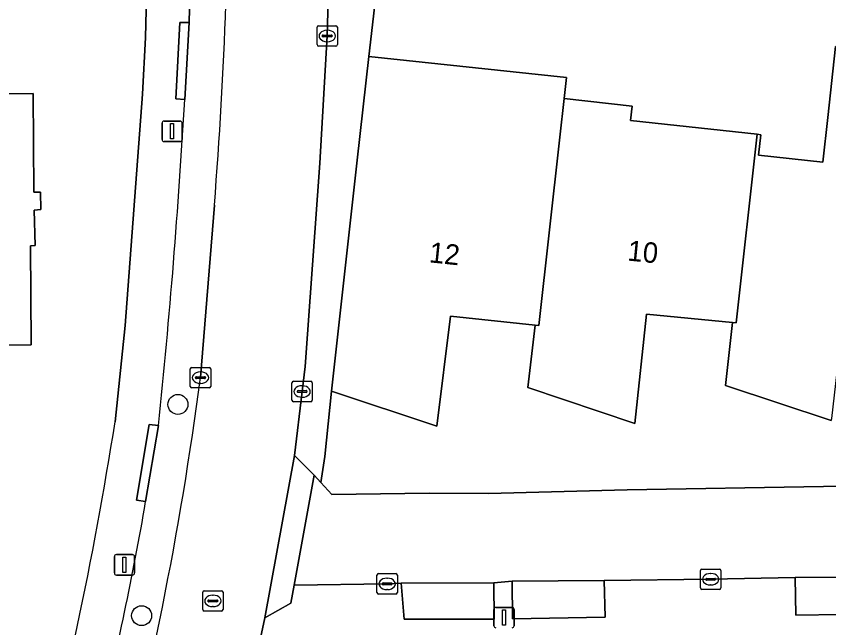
# Model space of a CAD drawing. Extents: x 160732 to 162107, y 387428 to 388479.
# Drawn here: x 161933.21 to 161973.06, y 387966.32 to 387996.3 of the extents above; entities that cross this region are included whole.
import ezdxf

# ---------------------------------------------------------------- set-up
doc = ezdxf.new("R2010")
doc.units = 0
for name, color, linetype in [('IMGEO_Boom', 7, 'Continuous'), ('IMGEO_Erf', 7, 'Continuous'), ('IMGEO_Groenvoorziening', 7, 'Continuous'), ('IMGEO_Kolk', 7, 'Continuous'), ('IMGEO_Lichtmast', 7, 'Continuous'), ('IMGEO_Pand', 7, 'Continuous'), ('IMGEO_Pand_nummerreeks', 7, 'Continuous'), ('IMGEO_Parkeervlak_open', 7, 'Continuous'), ('IMGEO_Rijbaan_lokaal_open', 7, 'Continuous'), ('IMGEO_Rioolput', 7, 'Continuous'), ('IMGEO_Voetpad_open', 7, 'Continuous')]:
    doc.layers.add(name, color=color, linetype=linetype)

msp = doc.modelspace()

# ---------------------------------------------------------------- linework, layer by layer
at = {"layer": 'IMGEO_Boom'}
for centre in [(161941.143, 387977.272), (161939.363, 387966.915)]:
    msp.add_circle(centre, 0.489, dxfattribs=at)
at = {"layer": 'IMGEO_Erf'}
for points in [[(161938.065, 387976.415), (161938.553, 387981.135), (161939.4, 387992.483), (161939.555, 387995.264), (161939.664, 388000), (161939.799, 388005.9)], [(161951.153, 388000), (161950.51, 387994.332), (161960.204, 387993.297), (161960.089, 387992.273), (161963.414, 387991.9), (161963.337, 387991.195), (161969.55, 387990.515), (161969.729, 387990.495), (161969.619, 387989.492), (161972.771, 387989.147), (161973.011, 387991.334), (161973.393, 387994.816)], [(161973.178, 387976.487), (161967.999, 387978.196), (161968.332, 387981.292), (161964.121, 387981.701), (161963.549, 387976.331), (161958.31, 387978.098), (161958.661, 387981.162), (161954.503, 387981.596), (161953.837, 387976.202), (161948.675, 387977.919), (161948.354, 387974.717), (161948.146, 387973.45), (161948.698, 387972.855), (161953.466, 387972.925), (161956.376, 387972.911), (161963.177, 387973.084), (161972.806, 387973.24), (162000, 387973.488)]]:
    msp.add_lwpolyline(points, dxfattribs=at)
msp.add_lwpolyline([(161916.248, 387984.432), (161925.728, 387984.508), (161925.667, 387992.118), (161921.337, 387992.083), (161921.304, 387996.151), (161924.836, 387996.181), (161929.835, 387996.224), (161929.867, 387992.485), (161934.047, 387992.517), (161934.081, 387987.678), (161934.408, 387987.681), (161934.424, 387986.82), (161934.086, 387986.797), (161934.139, 387985.062), (161933.912, 387985.044), (161933.953, 387980.187), (161926.613, 387980.125), (161926.621, 387979.135), (161921.622, 387979.095), (161916.291, 387979.052)], close=True, dxfattribs=at)
msp.add_arc((161739.003, 388008.002), 201.552, 345.17801, 350.98338, dxfattribs=at)
at = {"layer": 'IMGEO_Groenvoorziening'}
msp.add_lwpolyline([(161949.933, 387989.252), (161950.51, 387994.332), (161951.153, 388000), (161951.335, 388001.603), (161949.084, 388001.769), (161949.086, 388001.581), (161948.639, 388001.598), (161948.595, 388000), (161948.465, 387995.334), (161948.106, 387989.098), (161947.381, 387979.123), (161947.231, 387977.905), (161946.859, 387974.773), (161947.82, 387973.801), (161948.146, 387973.45), (161948.354, 387974.717), (161948.675, 387977.919)], close=True, dxfattribs=at)
at = {"layer": 'IMGEO_Kolk'}
for p, q in [((161947.964, 387994.908), (161947.964, 387995.76)), ((161948.039, 387995.834), (161948.891, 387995.834)), ((161948.965, 387995.76), (161948.965, 387994.908)), ((161948.223, 387995.328), (161948.223, 387995.34)), ((161948.661, 387995.291), (161948.263, 387995.291)), ((161948.266, 387995.377), (161948.664, 387995.377)), ((161948.452, 387995.614), (161948.477, 387995.614)), ((161948.707, 387995.34), (161948.707, 387995.328)), ((161948.475, 387995.054), (161948.45, 387995.054)), ((161948.891, 387994.834), (161948.039, 387994.834)), ((161941.749, 387978.157), (161941.749, 387979.009)), ((161941.824, 387979.083), (161942.676, 387979.083)), ((161942.75, 387979.009), (161942.75, 387978.157)), ((161942.008, 387978.577), (161942.008, 387978.589)), ((161942.051, 387978.626), (161942.449, 387978.626)), ((161942.237, 387978.863), (161942.262, 387978.863)), ((161942.492, 387978.589), (161942.492, 387978.577)), ((161942.446, 387978.54), (161942.048, 387978.54)), ((161942.26, 387978.303), (161942.235, 387978.303)), ((161946.732, 387977.478), (161946.732, 387978.33)), ((161946.807, 387978.404), (161947.659, 387978.404)), ((161947.22, 387978.184), (161947.245, 387978.184)), ((161947.733, 387978.33), (161947.733, 387977.478)), ((161942.676, 387978.083), (161941.824, 387978.083)), ((161946.991, 387977.898), (161946.991, 387977.91)), ((161947.429, 387977.861), (161947.031, 387977.861)), ((161947.034, 387977.947), (161947.432, 387977.947)), ((161947.475, 387977.91), (161947.475, 387977.898)), ((161947.659, 387977.404), (161946.807, 387977.404)), ((161947.243, 387977.624), (161947.218, 387977.624)), ((161966.768, 387968.275), (161966.768, 387969.127)), ((161966.843, 387969.201), (161967.695, 387969.201)), ((161967.769, 387969.127), (161967.769, 387968.275)), ((161950.903, 387968.048), (161950.903, 387968.9)), ((161950.978, 387968.974), (161951.83, 387968.974)), ((161951.391, 387968.754), (161951.416, 387968.754)), ((161951.904, 387968.9), (161951.904, 387968.048)), ((161967.027, 387968.695), (161967.027, 387968.707)), ((161967.465, 387968.658), (161967.067, 387968.658)), ((161967.07, 387968.744), (161967.468, 387968.744)), ((161967.256, 387968.981), (161967.281, 387968.981)), ((161967.511, 387968.707), (161967.511, 387968.695)), ((161951.162, 387968.468), (161951.162, 387968.48)), ((161951.6, 387968.431), (161951.202, 387968.431)), ((161951.205, 387968.517), (161951.603, 387968.517)), ((161951.646, 387968.48), (161951.646, 387968.468)), ((161967.695, 387968.201), (161966.843, 387968.201)), ((161967.279, 387968.421), (161967.254, 387968.421)), ((161951.83, 387967.974), (161950.978, 387967.974)), ((161951.414, 387968.194), (161951.389, 387968.194))]:
    msp.add_line(p, q, dxfattribs=at)
for points in [[(161947.964, 387994.908), (161947.964, 387995.76)], [(161948.039, 387995.834), (161948.891, 387995.834)], [(161948.965, 387995.76), (161948.965, 387994.908)], [(161948.891, 387994.834), (161948.039, 387994.834)], [(161941.749, 387978.157), (161941.749, 387979.009)], [(161941.824, 387979.083), (161942.676, 387979.083)], [(161942.75, 387979.009), (161942.75, 387978.157)], [(161946.732, 387977.478), (161946.732, 387978.33)], [(161946.807, 387978.404), (161947.659, 387978.404)], [(161947.733, 387978.33), (161947.733, 387977.478)], [(161942.676, 387978.083), (161941.824, 387978.083)], [(161947.659, 387977.404), (161946.807, 387977.404)], [(161966.768, 387968.275), (161966.768, 387969.127)], [(161966.843, 387969.201), (161967.695, 387969.201)], [(161967.769, 387969.127), (161967.769, 387968.275)], [(161950.903, 387968.048), (161950.903, 387968.9)], [(161950.978, 387968.974), (161951.83, 387968.974)], [(161951.904, 387968.9), (161951.904, 387968.048)], [(161967.695, 387968.201), (161966.843, 387968.201)], [(161951.83, 387967.974), (161950.978, 387967.974)]]:
    msp.add_lwpolyline(points, dxfattribs=at)
for centre, radius, start, end in [((161948.041, 387995.758), 0.0765, 91.552, 178.448), ((161948.041, 387995.758), 0.0765, 91.552, 178.448), ((161948.889, 387995.758), 0.0765, 1.552, 88.448), ((161948.889, 387995.758), 0.0765, 1.552, 88.448), ((161948.263, 387995.337), 0.0403, 85.8775, 175.7526), ((161948.26, 387995.327), 0.0366, 178.938, 274.7102), ((161948.664, 387995.334), 0.043, 264.8664, 352.4533), ((161948.668, 387995.339), 0.0386, 1.7309, 96.639), ((161948.041, 387994.91), 0.0765, 181.552, 268.448), ((161948.041, 387994.91), 0.0765, 181.552, 268.448), ((161948.889, 387994.91), 0.0765, 271.552, 358.448), ((161948.889, 387994.91), 0.0765, 271.552, 358.448), ((161941.826, 387979.007), 0.0765, 91.552, 178.448), ((161941.826, 387979.007), 0.0765, 91.552, 178.448), ((161942.674, 387979.007), 0.0765, 1.552, 88.448), ((161942.674, 387979.007), 0.0765, 1.552, 88.448), ((161942.048, 387978.586), 0.0403, 85.8775, 175.7526), ((161942.045, 387978.576), 0.0366, 178.938, 274.7102), ((161942.449, 387978.583), 0.043, 264.8664, 352.4533), ((161942.453, 387978.588), 0.0386, 1.7309, 96.639), ((161946.809, 387978.328), 0.0765, 91.552, 178.448), ((161946.809, 387978.328), 0.0765, 91.552, 178.448), ((161947.657, 387978.328), 0.0765, 1.552, 88.448), ((161947.657, 387978.328), 0.0765, 1.552, 88.448), ((161941.826, 387978.159), 0.0765, 181.552, 268.448), ((161941.826, 387978.159), 0.0765, 181.552, 268.448), ((161942.674, 387978.159), 0.0765, 271.552, 358.448), ((161942.674, 387978.159), 0.0765, 271.552, 358.448), ((161947.031, 387977.907), 0.0403, 85.8775, 175.7526), ((161947.028, 387977.897), 0.0366, 178.938, 274.7102), ((161947.432, 387977.904), 0.043, 264.8664, 352.4533), ((161947.436, 387977.909), 0.0386, 1.7309, 96.639), ((161946.809, 387977.48), 0.0765, 181.552, 268.448), ((161946.809, 387977.48), 0.0765, 181.552, 268.448), ((161947.657, 387977.48), 0.0765, 271.552, 358.448), ((161947.657, 387977.48), 0.0765, 271.552, 358.448), ((161966.845, 387969.125), 0.0765, 91.552, 178.448), ((161966.845, 387969.125), 0.0765, 91.552, 178.448), ((161967.693, 387969.125), 0.0765, 1.552, 88.448), ((161967.693, 387969.125), 0.0765, 1.552, 88.448), ((161950.98, 387968.898), 0.0765, 91.552, 178.448), ((161950.98, 387968.898), 0.0765, 91.552, 178.448), ((161951.828, 387968.898), 0.0765, 1.552, 88.448), ((161951.828, 387968.898), 0.0765, 1.552, 88.448), ((161967.067, 387968.704), 0.0403, 85.8775, 175.7526), ((161967.064, 387968.694), 0.0366, 178.938, 274.7102), ((161967.468, 387968.701), 0.043, 264.8664, 352.4533), ((161967.472, 387968.706), 0.0386, 1.7309, 96.639), ((161951.202, 387968.477), 0.0403, 85.8775, 175.7526), ((161951.199, 387968.467), 0.0366, 178.938, 274.7102), ((161951.603, 387968.474), 0.043, 264.8664, 352.4533), ((161951.607, 387968.479), 0.0386, 1.7309, 96.639), ((161966.845, 387968.277), 0.0765, 181.552, 268.448), ((161966.845, 387968.277), 0.0765, 181.552, 268.448), ((161967.693, 387968.277), 0.0765, 271.552, 358.448), ((161967.693, 387968.277), 0.0765, 271.552, 358.448), ((161950.98, 387968.05), 0.0765, 181.552, 268.448), ((161950.98, 387968.05), 0.0765, 181.552, 268.448), ((161951.828, 387968.05), 0.0765, 271.552, 358.448), ((161951.828, 387968.05), 0.0765, 271.552, 358.448)]:
    msp.add_arc(centre, radius, start, end, dxfattribs=at)
for centre, major_axis, ratio, start_param, end_param in [((161948.451, 387995.334), (-0.387, 0.002), 0.722429, 4.712389, 7.853982), ((161948.476, 387995.334), (-0.39, 0.002), 0.717154, 1.570796, 4.712389), ((161942.236, 387978.583), (-0.387, 0.002), 0.722429, 4.712389, 7.853982), ((161942.261, 387978.583), (-0.39, 0.002), 0.717154, 1.570796, 4.712389), ((161947.219, 387977.904), (-0.387, 0.002), 0.722429, 4.712389, 7.853982), ((161947.244, 387977.904), (-0.39, 0.002), 0.717154, 1.570796, 4.712389), ((161951.39, 387968.474), (-0.387, 0.002), 0.722429, 4.712389, 7.853982), ((161951.415, 387968.474), (-0.39, 0.002), 0.717154, 1.570796, 4.712389), ((161967.255, 387968.701), (-0.387, 0.002), 0.722429, 4.712389, 7.853982), ((161967.28, 387968.701), (-0.39, 0.002), 0.717154, 1.570796, 4.712389)]:
    msp.add_ellipse(centre, major_axis=major_axis, ratio=ratio, start_param=start_param, end_param=end_param, dxfattribs=at)
at = {"layer": 'IMGEO_Lichtmast'}
for p, q in [((161940.363, 387990.26), (161940.363, 387991.06)), ((161940.363, 387991.06), (161940.363, 387990.26)), ((161940.463, 387991.16), (161941.253, 387991.16)), ((161941.253, 387991.16), (161940.463, 387991.16)), ((161941.353, 387991.06), (161941.353, 387990.26)), ((161941.353, 387990.26), (161941.353, 387991.06)), ((161941.253, 387990.16), (161940.463, 387990.16)), ((161940.463, 387990.16), (161941.253, 387990.16)), ((161938.026, 387969.008), (161938.026, 387969.808)), ((161938.026, 387969.808), (161938.026, 387969.008)), ((161938.126, 387969.908), (161938.916, 387969.908)), ((161938.916, 387969.908), (161938.126, 387969.908)), ((161939.016, 387969.808), (161939.016, 387969.008)), ((161939.016, 387969.008), (161939.016, 387969.808)), ((161938.916, 387968.908), (161938.126, 387968.908)), ((161938.126, 387968.908), (161938.916, 387968.908)), ((161956.641, 387966.422), (161956.641, 387967.222)), ((161956.641, 387967.222), (161956.641, 387966.422)), ((161956.741, 387967.322), (161957.531, 387967.322)), ((161957.531, 387967.322), (161956.741, 387967.322)), ((161957.631, 387967.222), (161957.631, 387966.422)), ((161957.631, 387966.422), (161957.631, 387967.222))]:
    msp.add_line(p, q, dxfattribs=at)
for points in [[(161940.783, 387991.035), (161940.933, 387991.035), (161940.933, 387990.285), (161940.783, 387990.285), (161940.783, 387991.035)], [(161938.446, 387969.783), (161938.596, 387969.783), (161938.596, 387969.033), (161938.446, 387969.033), (161938.446, 387969.783)], [(161957.061, 387967.197), (161957.211, 387967.197), (161957.211, 387966.447), (161957.061, 387966.447), (161957.061, 387967.197)]]:
    msp.add_lwpolyline(points, dxfattribs=at)
for centre, start, end in [((161940.463, 387991.06), 90, 180), ((161940.463, 387991.06), 90, 180), ((161941.253, 387991.06), 0, 90), ((161941.253, 387991.06), 360, 90), ((161940.463, 387990.26), 180, 270), ((161940.463, 387990.26), 180, 270), ((161941.253, 387990.26), 270, 0), ((161941.253, 387990.26), 270, 0), ((161938.126, 387969.808), 90, 180), ((161938.126, 387969.808), 90, 180), ((161938.916, 387969.808), 0, 90), ((161938.916, 387969.808), 360, 90), ((161938.126, 387969.008), 180, 270), ((161938.126, 387969.008), 180, 270), ((161938.916, 387969.008), 270, 0), ((161938.916, 387969.008), 270, 0), ((161956.741, 387967.222), 90, 180), ((161956.741, 387967.222), 90, 180), ((161957.531, 387967.222), 0, 90), ((161957.531, 387967.222), 360, 90), ((161956.741, 387966.422), 180, 270), ((161956.741, 387966.422), 180, 270), ((161957.531, 387966.422), 270, 0), ((161957.531, 387966.422), 270, 0)]:
    msp.add_arc(centre, 0.1, start, end, dxfattribs=at)
at = {"layer": 'IMGEO_Pand'}
for points in [[(161926.621, 387979.135), (161926.613, 387980.125), (161933.953, 387980.187), (161933.912, 387985.044), (161934.139, 387985.062), (161934.086, 387986.797), (161934.424, 387986.82), (161934.408, 387987.681), (161934.081, 387987.678), (161934.047, 387992.517), (161929.867, 387992.485), (161929.835, 387996.224), (161924.836, 387996.181), (161921.304, 387996.151), (161921.337, 387992.083), (161925.667, 387992.118), (161925.728, 387984.508), (161916.248, 387984.432), (161916.291, 387979.052), (161921.622, 387979.095)], [(161979.749, 387993.697), (161979.795, 387994.113), (161979.616, 387994.133), (161973.393, 387994.816), (161973.011, 387991.334), (161972.771, 387989.147), (161969.619, 387989.492), (161969.729, 387990.495), (161969.55, 387990.515), (161968.511, 387981.275), (161968.332, 387981.292), (161967.999, 387978.196), (161973.178, 387976.487), (161973.208, 387976.586), (161973.819, 387981.871), (161977.998, 387981.453), (161978.177, 387981.435), (161979.119, 387989.649), (161979.303, 387989.629)], [(161959.876, 387990.376), (161960.089, 387992.273), (161960.204, 387993.297), (161950.51, 387994.332), (161949.933, 387989.252), (161948.675, 387977.919), (161953.837, 387976.202), (161954.503, 387981.596), (161958.661, 387981.162), (161958.84, 387981.143)], [(161969.55, 387990.515), (161963.337, 387991.195), (161963.414, 387991.9), (161960.089, 387992.273), (161959.876, 387990.376), (161958.84, 387981.143), (161958.661, 387981.162), (161958.31, 387978.098), (161963.549, 387976.331), (161964.121, 387981.701), (161968.332, 387981.292), (161968.511, 387981.275)]]:
    msp.add_lwpolyline(points, close=True, dxfattribs=at)
at = {"layer": 'IMGEO_Parkeervlak_open'}
for points in [[(161942.084, 388010.794), (161941.931, 388007.031), (161941.785, 388000), (161941.702, 387995.986), (161941.477, 387992.221)], [(161942.251, 387978.583), (161942.931, 387987.034)], [(161940.194, 387976.231), (161939.559, 387972.506)]]:
    msp.add_lwpolyline(points, dxfattribs=at)
for points in [[(161957.533, 387968.603), (161957.558, 387966.767), (161962.097, 387966.836), (161962.05, 387968.64)], [(161975.925, 387968.822), (161971.409, 387968.783), (161971.441, 387966.935), (161975.924, 387967.012)], [(161952.095, 387968.504), (161952.234, 387966.747), (161956.655, 387966.742), (161956.632, 387968.53)]]:
    msp.add_lwpolyline(points, close=True, dxfattribs=at)
for centre, radius, start, end in [((161725.105, 388004.431), 218.52, 355.43373, 358.01899), ((161587.65, 388012.565), 354.411, 354.11578, 356.70932), ((161770.367, 388001.38), 173.39, 344.9045, 352.44509), ((161808.25, 387994.732), 133.176, 345.64183, 350.39268)]:
    msp.add_arc(centre, radius, start, end, dxfattribs=at)
at = {"layer": 'IMGEO_Rijbaan_lokaal_open'}
for points in [[(161940.916, 387943.958), (161941.399, 387947.714), (161942.617, 387954.843), (161944.079, 387960.895), (161944.909, 387964.498), (161945.398, 387966.81), (161946.859, 387974.773), (161947.231, 387977.905), (161947.381, 387979.123), (161948.106, 387989.098), (161948.465, 387995.334), (161948.595, 388000), (161948.639, 388001.598), (161948.72, 388005.374), (161948.847, 388009.517), (161948.917, 388010.731)], [(161942.931, 387987.034), (161942.251, 387978.583)], [(162000, 387973.488), (161972.806, 387973.24), (161963.177, 387973.084), (161956.376, 387972.911), (161953.466, 387972.925), (161948.698, 387972.855), (161948.146, 387973.45), (161947.82, 387973.801), (161946.838, 387968.416), (161951.404, 387968.473), (161952.095, 387968.504), (161956.632, 387968.53), (161957.533, 387968.603), (161962.05, 387968.64), (161967.265, 387968.7), (161971.409, 387968.783), (161975.925, 387968.822)]]:
    msp.add_lwpolyline(points, dxfattribs=at)
msp.add_lwpolyline([(161946.859, 387974.773), (161945.398, 387966.81), (161946.678, 387967.535), (161946.838, 387968.416), (161947.82, 387973.801)], close=True, dxfattribs=at)
for centre, radius, start, end in [((161725.105, 388004.431), 218.52, 355.43373, 358.01899), ((161770.367, 388001.38), 173.39, 344.9045, 352.44509)]:
    msp.add_arc(centre, radius, start, end, dxfattribs=at)
at = {"layer": 'IMGEO_Rioolput'}
for p, q in [((161942.357, 387967.212), (161942.357, 387968.064)), ((161942.432, 387968.138), (161943.284, 387968.138)), ((161942.845, 387967.918), (161942.87, 387967.918)), ((161943.358, 387968.064), (161943.358, 387967.212)), ((161942.616, 387967.632), (161942.616, 387967.644)), ((161943.054, 387967.595), (161942.656, 387967.595)), ((161942.659, 387967.681), (161943.057, 387967.681)), ((161943.1, 387967.644), (161943.1, 387967.632)), ((161943.284, 387967.138), (161942.432, 387967.138)), ((161942.868, 387967.358), (161942.843, 387967.358))]:
    msp.add_line(p, q, dxfattribs=at)
for points in [[(161942.357, 387967.212), (161942.357, 387968.064)], [(161942.432, 387968.138), (161943.284, 387968.138)], [(161943.358, 387968.064), (161943.358, 387967.212)], [(161943.284, 387967.138), (161942.432, 387967.138)]]:
    msp.add_lwpolyline(points, dxfattribs=at)
for centre, radius, start, end in [((161942.434, 387968.062), 0.0765, 91.552, 178.448), ((161942.434, 387968.062), 0.0765, 91.552, 178.448), ((161943.282, 387968.062), 0.0765, 1.552, 88.448), ((161943.282, 387968.062), 0.0765, 1.552, 88.448), ((161942.656, 387967.641), 0.0403, 85.8775, 175.7526), ((161942.653, 387967.631), 0.0366, 178.938, 274.7102), ((161943.057, 387967.638), 0.043, 264.8664, 352.4533), ((161943.061, 387967.643), 0.0386, 1.7309, 96.639), ((161942.434, 387967.214), 0.0765, 181.552, 268.448), ((161942.434, 387967.214), 0.0765, 181.552, 268.448), ((161943.282, 387967.214), 0.0765, 271.552, 358.448), ((161943.282, 387967.214), 0.0765, 271.552, 358.448)]:
    msp.add_arc(centre, radius, start, end, dxfattribs=at)
for centre, major_axis, ratio, start_param, end_param in [((161942.844, 387967.638), (-0.387, 0.002), 0.722429, 4.712389, 7.853982), ((161942.869, 387967.638), (-0.39, 0.002), 0.717154, 1.570796, 4.712389)]:
    msp.add_ellipse(centre, major_axis=major_axis, ratio=ratio, start_param=start_param, end_param=end_param, dxfattribs=at)
at = {"layer": 'IMGEO_Voetpad_open'}
for points in [[(161941.477, 387992.221), (161941.04, 387992.248), (161941.238, 387995.993), (161941.702, 387995.986), (161941.785, 388000), (161941.931, 388007.031), (161941.491, 388007.041), (161941.652, 388010.814), (161942.084, 388010.794)], [(161939.799, 388005.9), (161939.664, 388000), (161939.555, 387995.264), (161939.4, 387992.483), (161938.553, 387981.135), (161938.065, 387976.415)], [(161939.559, 387972.506), (161939.119, 387972.574), (161939.734, 387976.293), (161940.194, 387976.231)], [(161975.924, 387967.012), (161971.441, 387966.935), (161971.409, 387968.783), (161967.265, 387968.7), (161962.05, 387968.64), (161962.097, 387966.836), (161957.558, 387966.767), (161957.533, 387968.603), (161956.632, 387968.53), (161956.655, 387966.742), (161952.234, 387966.747), (161952.095, 387968.504), (161951.404, 387968.473), (161946.838, 387968.416), (161946.678, 387967.535), (161945.398, 387966.81), (161944.909, 387964.498), (161947.346, 387964.529), (162000, 387965.189)]]:
    msp.add_lwpolyline(points, dxfattribs=at)
for points in [[(161941.477, 387992.221), (161941.702, 387995.986), (161941.238, 387995.993), (161941.04, 387992.248)], [(161940.194, 387976.231), (161939.734, 387976.293), (161939.119, 387972.574), (161939.559, 387972.506)]]:
    msp.add_lwpolyline(points, close=True, dxfattribs=at)
for centre, radius, start, end in [((161587.65, 388012.565), 354.411, 354.11578, 356.70932), ((161739.003, 388008.002), 201.552, 345.17801, 350.98338), ((161808.25, 387994.732), 133.176, 345.64183, 350.39268)]:
    msp.add_arc(centre, radius, start, end, dxfattribs=at)

# ---------------------------------------------------------------- texts
at = {"layer": 'IMGEO_Pand_nummerreeks'}
for s, rotation, p in [('12', 354.0412, (161953.43, 387984.241)), ('10', 354.4525, (161963.16, 387984.326))]:
    msp.add_text(s, height=1, rotation=rotation, dxfattribs=at).set_placement(p)

doc.saveas('drawing.dxf')
